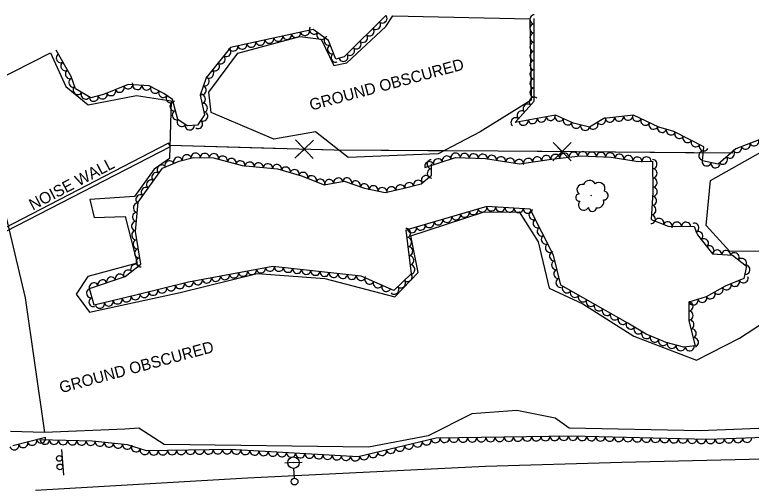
# Model space of a CAD drawing. Extents: x 1722896 to 1754269, y 648279 to 666297.
# Drawn here: x 1734282.4 to 1734603.8, y 650017.4 to 650222.7 of the extents above; entities that cross this region are included whole.
import ezdxf

# ---------------------------------------------------------------- set-up
doc = ezdxf.new("R2010")
doc.units = 0
for name, color, linetype in [('DESIGN - CENTERLINE - Proposed Text', 7, 'Continuous'), ('DESIGN - PUBLIC HEARING - Shapes', 7, 'Continuous'), ('DESIGN - SCRATCH - User 1', 7, 'Continuous'), ('SURVEY - CENTERLINE - Preliminary', 7, 'Continuous'), ('SURVEY - CENTERLINE - Preliminary Text', 7, 'Continuous'), ('SURVEY - DTM - Breaklines', 7, 'Continuous'), ('SURVEY - VEGETATION - Features with Text', 7, 'Continuous')]:
    doc.layers.add(name, color=color, linetype=linetype)

msp = doc.modelspace()

# ---------------------------------------------------------------- linework, layer by layer
at = {"layer": 'DESIGN - CENTERLINE - Proposed Text'}
for points in [[(1734350.11, 650165.86), (1734421.82, 650163.79), (1734493.32, 650163.28), (1734595.69, 650162.52)], [(1734350.11, 650165.86), (1734400.09, 650164.42)], [(1734412.8, 650167.95), (1734404.67, 650160.19), (1734408.79, 650164.07), (1734404.91, 650168.18), (1734412.57, 650159.96)], [(1734525.21, 650166.94), (1734517.25, 650159), (1734521.28, 650162.97), (1734517.31, 650167), (1734525.15, 650158.94)], [(1734416.19, 650163.95), (1734421.82, 650163.79), (1734462.58, 650163.5)], [(1734462.58, 650163.5), (1734493.32, 650163.28), (1734512.58, 650163.14)], [(1734528.68, 650163.02), (1734575.08, 650162.67)], [(1734575.08, 650162.67), (1734595.69, 650162.52)]]:
    msp.add_lwpolyline(points, dxfattribs=at)
at = {"layer": 'DESIGN - PUBLIC HEARING - Shapes'}
msp.add_line((1734302.79, 650033.05), (1734303.62, 650021.89), dxfattribs=at)
for centre in [(1734301.85, 650029.15), (1734302.13, 650025.41)]:
    msp.add_circle(centre, 1.25, dxfattribs=at)
at = {"layer": 'DESIGN - SCRATCH - User 1'}
msp.add_lwpolyline([(1734278.65, 650128.23), (1734350.43, 650165.22), (1734349.5, 650166.68), (1734277.88, 650129.54), (1734277.89, 650129.51)], dxfattribs=at)
at = {"layer": 'SURVEY - CENTERLINE - Preliminary'}
for points in [[(1734507.17, 650220.94), (1734507.79, 650185.46), (1734485.42, 650171.57), (1734467.19, 650162), (1734427.89, 650160.43), (1734413.7, 650171.62), (1734395.41, 650168.44), (1734368.17, 650180.08), (1734367.15, 650188.9), (1734379.68, 650205.91), (1734406.73, 650213.24), (1734416.04, 650212.08), (1734421.61, 650200.52), (1734427.27, 650201.73), (1734444.32, 650217.65), (1734447.4, 650222.3), (1734507.17, 650220.94)], [(1734265.26, 650189.55), (1734298.02, 650206.14), (1734304.66, 650191.41), (1734314.46, 650183.45), (1734335.51, 650187.51), (1734350.59, 650185.1), (1734349.92, 650160.03), (1734343.19, 650155.29), (1734334.67, 650143.37), (1734315.22, 650142.17), (1734317.05, 650134.22), (1734330.52, 650134.7), (1734335.79, 650114.3), (1734314.33, 650108.58), (1734309.15, 650100.74), (1734315.01, 650092.97), (1734354.58, 650101.57), (1734388.23, 650109.88), (1734417.77, 650107.69), (1734448.19, 650099.57), (1734458.39, 650110.28), (1734455.25, 650126.28), (1734486.8, 650136.62), (1734502.54, 650136.79), (1734510.82, 650123.69), (1734515.66, 650103.38), (1734530.24, 650096.58), (1734552.49, 650082.48), (1734579.9, 650072.03), (1734598.61, 650081.67), (1734620.81, 650096.07)], [(1733616.24, 650102.67), (1733750.82, 650119.57), (1733901.63, 650127.49), (1734004.1, 650131.83), (1734099.84, 650139.55), (1734077.61, 650095.37), (1734095.06, 650089.3), (1734108.26, 650094.81), (1734157.6, 650100.39), (1734173.27, 650123.92), (1734225.18, 650129.07), (1734212.49, 650161.95), (1734265.48, 650189.59), (1734286.97, 650099.14), (1734295.33, 650040.48)], [(1734633.19, 650119.76), (1734594.41, 650119.39), (1734584.16, 650130.81), (1734586.02, 650150.42), (1734607.92, 650162.76)], [(1734636.39, 650043.42), (1734581.5, 650041.21), (1734524.29, 650042.39), (1734518.15, 650046.68), (1734501.44, 650050.03), (1734481.81, 650048.65), (1734462.74, 650038.95), (1734436.8, 650034.02), (1734347.54, 650035.21), (1734336.57, 650042.36), (1734330.5, 650041.85), (1734295.33, 650040.48), (1734280.5, 650040.83)], [(1734295.33, 650040.48), (1734280.5, 650040.83)]]:
    msp.add_lwpolyline(points, dxfattribs=at)
at = {"layer": 'SURVEY - CENTERLINE - Preliminary Text'}
msp.add_lwpolyline([(1734291.44, 650015.33), (1734383.99, 650020.59), (1734487.88, 650025.81), (1734547.23, 650027.48), (1734615.28, 650029.07), (1734681.43, 650030.41), (1734697.39, 650046.1), (1734703.36, 650046.01), (1734707.33, 650043.03)], dxfattribs=at)
at = {"layer": 'SURVEY - DTM - Breaklines'}
for p, q in [((1734404.04, 650027.28), (1734407.79, 650027.47)), ((1734404.04, 650027.28), (1734400.3, 650027.08)), ((1734404.4, 650020.54), (1734404.17, 650024.78))]:
    msp.add_line(p, q, dxfattribs=at)
for centre, radius in [((1734404.04, 650027.28), 2.5), ((1734404.48, 650019.04), 1.5)]:
    msp.add_circle(centre, radius, dxfattribs=at)
at = {"layer": 'SURVEY - VEGETATION - Features with Text'}
for points in [[(1734444.34, 650222.46), (1734426.16, 650204.37), (1734422.55, 650203.39), (1734419.25, 650211.51), (1734412.63, 650216.35), (1734376.49, 650208.46), (1734365.87, 650195.25), (1734363.35, 650187.58), (1734365.23, 650179.11), (1734362.17, 650174.55), (1734357.62, 650174.28), (1734353.51, 650176.95), (1734351.21, 650185.71), (1734347.38, 650188.4), (1734341.07, 650191.68), (1734331.96, 650192.23), (1734321.08, 650187.96), (1734315.54, 650186.49), (1734308.88, 650190.36), (1734306.96, 650195.79), (1734300.46, 650207.22)], [(1734609.78, 650169.2), (1734597.03, 650164.28), (1734589.3, 650157.56), (1734582.56, 650159.05), (1734583.14, 650165.15), (1734570.06, 650171.8), (1734563.47, 650173.6), (1734552.35, 650178.86), (1734539.41, 650177.47), (1734533.21, 650173.65), (1734526.22, 650175.35), (1734518.39, 650178.89), (1734500.69, 650175.69), (1734509.07, 650185.08), (1734509.06, 650221.04)], [(1734461.37, 650156.11), (1734474.72, 650160.49), (1734487.75, 650159.96), (1734502.68, 650157.61), (1734516.65, 650159.76), (1734529.28, 650161.18), (1734542.59, 650160.56), (1734554.46, 650158.71), (1734560.75, 650158.87), (1734560.86, 650145.32), (1734560.04, 650133.44), (1734567.47, 650130.43), (1734578.84, 650130.29), (1734580.36, 650126.64), (1734586.84, 650118.35), (1734595.55, 650117.75), (1734601.66, 650112.99), (1734600.48, 650107.66), (1734592.4, 650104.32), (1734584.13, 650099.59), (1734576.51, 650097.37), (1734576.47, 650089.1), (1734579.28, 650078.24), (1734574.33, 650077.64), (1734566.63, 650079.71), (1734557.87, 650083.3), (1734549.88, 650088.21), (1734520.68, 650104.76), (1734517.5, 650117.79), (1734507.31, 650137.94), (1734488.41, 650139.12), (1734453.1, 650128.73), (1734455.31, 650109.61), (1734447.74, 650102.4), (1734433.56, 650108.69), (1734394.97, 650112.94), (1734358.21, 650106.02), (1734335.88, 650100.45), (1734317.03, 650095.96), (1734315.07, 650103.23), (1734330.62, 650108.51), (1734337.35, 650113.82), (1734335.03, 650128.2), (1734336.28, 650140.96), (1734346.94, 650155.81), (1734354.1, 650158.87), (1734360.37, 650160.49), (1734369.1, 650160.28), (1734381.61, 650156.9), (1734397.1, 650155.42), (1734407.54, 650152.38), (1734417.39, 650148.52), (1734426.21, 650150.09), (1734435.03, 650147.04), (1734444.06, 650145.17), (1734452.36, 650146.99), (1734459.77, 650148.98), (1734464.27, 650152.72), (1734464.2, 650157.67)], [(1734752.61, 650127.2), (1734746.08, 650087.38), (1734731.17, 650065.81), (1734705.76, 650067.35), (1734686.68, 650067.93), (1734677.24, 650055.02), (1734661.1, 650044.85), (1734638.18, 650039.28), (1734584.84, 650037.42), (1734525.39, 650038.91), (1734466.3, 650037.91), (1734432.27, 650029.83), (1734376.39, 650033.04), (1734339.83, 650032.44), (1734331.57, 650035.06), (1734316.22, 650036.68), (1734293.27, 650037.27)], [(1734295.8, 650038.25), (1734281.54, 650034.56)]]:
    msp.add_lwpolyline(points, dxfattribs=at)
msp.add_circle((1734533.97, 650143.85), 0.0813, dxfattribs=at)
for centre, radius, start, end in [((1734533.17, 650147.79), 2.66, 24.2071, 161.7314), ((1734537.32, 650146.88), 2.64, 335.103, 130.9414), ((1734530.05, 650146.37), 2.33, 75.1544, 231.9433), ((1734528.82, 650142.94), 1.6, 97.2705, 276.0162), ((1734539.39, 650143.85), 1.95, 265.3559, 80.3561), ((1734530.7, 650139.78), 2.33, 137.2912, 330.7109), ((1734536.9, 650140.97), 2.51, 255.1969, 22.0426), ((1734534.49, 650138.63), 1.77, 179.9099, 357.229)]:
    msp.add_arc(centre, radius, start, end, dxfattribs=at)
for centre, major_axis in [((1734442.92, 650221.05), (-1.42, -1.41)), ((1734509.06, 650220.73), (0, 2)), ((1734412.91, 650216.15), (-1.61, 1.18)), ((1734440.09, 650218.22), (-1.42, -1.41)), ((1734509.06, 650216.73), (0, 2)), ((1734401.24, 650213.86), (-1.95, -0.43)), ((1734405.15, 650214.72), (-1.95, -0.43)), ((1734409.06, 650215.57), (-1.95, -0.43)), ((1734416.14, 650213.78), (-1.61, 1.18)), ((1734434.42, 650212.58), (-1.42, -1.41)), ((1734437.25, 650215.4), (-1.42, -1.41)), ((1734509.06, 650212.73), (0, 2)), ((1734385.61, 650210.45), (-1.95, -0.43)), ((1734389.52, 650211.31), (-1.95, -0.43)), ((1734393.43, 650212.16), (-1.95, -0.43)), ((1734397.34, 650213.01), (-1.95, -0.43)), ((1734419.31, 650211.38), (-0.75, 1.85)), ((1734431.58, 650209.76), (-1.42, -1.41)), ((1734509.06, 650208.73), (0, 2)), ((1734374.82, 650206.39), (-1.25, -1.56)), ((1734377.8, 650208.75), (-1.95, -0.43)), ((1734381.7, 650209.6), (-1.95, -0.43)), ((1734420.81, 650207.67), (-0.75, 1.85)), ((1734428.74, 650206.94), (-1.42, -1.41)), ((1734302.44, 650203.75), (-0.99, 1.74)), ((1734372.31, 650203.27), (-1.25, -1.56)), ((1734422.32, 650203.96), (-0.75, 1.85)), ((1734425.82, 650204.27), (-1.93, -0.52)), ((1734509.06, 650204.73), (0, 2)), ((1734304.41, 650200.27), (-0.99, 1.74)), ((1734369.81, 650200.15), (-1.25, -1.56)), ((1734509.07, 650200.73), (0, 2)), ((1734306.39, 650196.79), (-0.99, 1.74)), ((1734367.3, 650197.04), (-1.25, -1.56)), ((1734509.07, 650196.73), (0, 2)), ((1734307.91, 650193.11), (-0.67, 1.89)), ((1734365.34, 650193.62), (-0.62, -1.9)), ((1734509.07, 650192.73), (0, 2)), ((1734328.21, 650190.76), (-1.86, -0.73)), ((1734331.93, 650192.22), (-1.86, -0.73)), ((1734335.92, 650191.99), (-2, 0.12)), ((1734339.91, 650191.75), (-2, 0.12)), ((1734343.59, 650190.37), (-1.77, 0.92)), ((1734364.09, 650189.82), (-0.62, -1.9)), ((1734309.82, 650189.81), (-1.73, 1)), ((1734313.28, 650187.81), (-1.73, 1)), ((1734320.75, 650187.87), (-1.93, -0.51)), ((1734324.48, 650189.3), (-1.86, -0.73)), ((1734347.14, 650188.52), (-1.77, 0.92)), ((1734363.71, 650185.98), (0.43, -1.95)), ((1734509.07, 650188.73), (0, 2)), ((1734316.88, 650186.85), (-1.93, -0.51)), ((1734350.43, 650186.26), (-1.64, 1.15)), ((1734508.84, 650184.82), (1.33, 1.49)), ((1734351.98, 650182.76), (-0.51, 1.93)), ((1734364.58, 650182.08), (0.43, -1.95)), ((1734506.17, 650181.83), (1.33, 1.49)), ((1734353, 650178.89), (-0.51, 1.93)), ((1734364.7, 650178.31), (-1.11, -1.66)), ((1734503.51, 650178.85), (1.33, 1.49)), ((1734516.21, 650178.5), (-1.97, -0.36)), ((1734520.02, 650178.16), (-1.82, 0.82)), ((1734550.07, 650178.61), (-1.99, -0.21)), ((1734553.89, 650178.13), (-1.81, 0.86)), ((1734355.18, 650175.87), (-1.68, 1.09)), ((1734362.47, 650174.99), (-1.11, -1.66)), ((1734500.85, 650175.86), (1.33, 1.49)), ((1734504.4, 650176.36), (-1.97, -0.36)), ((1734508.34, 650177.08), (-1.97, -0.36)), ((1734512.28, 650177.79), (-1.97, -0.36)), ((1734523.66, 650176.51), (-1.82, 0.82)), ((1734527.38, 650175.07), (-1.94, 0.47)), ((1734534.91, 650174.7), (-1.7, -1.05)), ((1734538.32, 650176.79), (-1.7, -1.05)), ((1734542.11, 650177.76), (-1.99, -0.21)), ((1734546.09, 650178.18), (-1.99, -0.21)), ((1734557.5, 650176.42), (-1.81, 0.86)), ((1734561.12, 650174.71), (-1.81, 0.86)), ((1734358.71, 650174.35), (-2, -0.12)), ((1734531.26, 650174.12), (-1.94, 0.47)), ((1734564.82, 650173.23), (-1.93, 0.53)), ((1734568.68, 650172.18), (-1.93, 0.53)), ((1734572.35, 650170.64), (-1.78, 0.91)), ((1734575.92, 650168.82), (-1.78, 0.91)), ((1734579.48, 650167.01), (-1.78, 0.91)), ((1734583.05, 650165.2), (-1.78, 0.91)), ((1734601.35, 650165.94), (-1.87, -0.72)), ((1734605.08, 650167.39), (-1.87, -0.72)), ((1734361.34, 650160.47), (2, -0.05)), ((1734474.68, 650160.47), (1.9, 0.62)), ((1734522.28, 650160.39), (1.99, 0.22)), ((1734526.25, 650160.84), (1.99, 0.22)), ((1734530.23, 650161.13), (2, -0.09)), ((1734534.23, 650160.95), (2, -0.09)), ((1734538.22, 650160.76), (2, -0.09)), ((1734542.22, 650160.58), (2, -0.09)), ((1734582.77, 650161.27), (0.19, 1.99)), ((1734594.48, 650162.06), (-1.51, -1.31)), ((1734597.61, 650164.5), (-1.87, -0.72)), ((1734349.92, 650157.08), (1.84, 0.78)), ((1734353.6, 650158.65), (1.84, 0.78)), ((1734357.44, 650159.73), (1.94, 0.5)), ((1734365.34, 650160.37), (2, -0.05)), ((1734369.33, 650160.22), (1.93, -0.52)), ((1734373.2, 650159.17), (1.93, -0.52)), ((1734377.06, 650158.13), (1.93, -0.52)), ((1734380.92, 650157.09), (1.93, -0.52)), ((1734464.2, 650157.46), (-0.03, 2)), ((1734467.07, 650157.98), (1.9, 0.62)), ((1734470.88, 650159.22), (1.9, 0.62)), ((1734478.67, 650160.33), (2, -0.08)), ((1734482.67, 650160.16), (2, -0.08)), ((1734486.66, 650160), (2, -0.08)), ((1734490.63, 650159.51), (1.98, -0.31)), ((1734494.58, 650158.88), (1.98, -0.31)), ((1734498.53, 650158.26), (1.98, -0.31)), ((1734502.48, 650157.64), (1.98, -0.31)), ((1734506.43, 650158.18), (1.98, 0.3)), ((1734510.39, 650158.79), (1.98, 0.3)), ((1734514.34, 650159.4), (1.98, 0.3)), ((1734518.3, 650159.94), (1.99, 0.22)), ((1734546.18, 650160), (1.98, -0.31)), ((1734550.13, 650159.39), (1.98, -0.31)), ((1734554.08, 650158.77), (1.98, -0.31)), ((1734558.08, 650158.8), (2, 0.05)), ((1734560.76, 650157.54), (0.02, -2)), ((1734591.46, 650159.44), (-1.51, -1.31)), ((1734346.49, 650155.2), (1.17, 1.63)), ((1734384.88, 650156.59), (1.99, -0.19)), ((1734388.86, 650156.21), (1.99, -0.19)), ((1734392.84, 650155.83), (1.99, -0.19)), ((1734396.82, 650155.45), (1.99, -0.19)), ((1734400.67, 650154.38), (1.92, -0.56)), ((1734463.27, 650156.73), (1.9, 0.62)), ((1734584.29, 650158.67), (-1.95, 0.43)), ((1734588.19, 650157.8), (-1.95, 0.43)), ((1734344.16, 650151.95), (1.17, 1.63)), ((1734404.51, 650153.26), (1.92, -0.56)), ((1734408.33, 650152.07), (1.86, -0.73)), ((1734412.06, 650150.61), (1.86, -0.73)), ((1734461.76, 650150.63), (1.54, 1.28)), ((1734464.26, 650153.46), (-0.03, 2)), ((1734560.79, 650153.54), (0.02, -2)), ((1734341.83, 650148.7), (1.17, 1.63)), ((1734415.78, 650149.15), (1.86, -0.73)), ((1734419.63, 650148.92), (1.97, 0.35)), ((1734423.56, 650149.62), (1.97, 0.35)), ((1734427.45, 650149.66), (1.89, -0.65)), ((1734431.23, 650148.35), (1.89, -0.65)), ((1734454.54, 650147.57), (1.93, 0.52)), ((1734458.4, 650148.62), (1.93, 0.52)), ((1734560.83, 650149.54), (0.02, -2)), ((1734339.5, 650145.44), (1.17, 1.63)), ((1734435.01, 650147.04), (1.89, -0.65)), ((1734438.93, 650146.23), (1.96, -0.41)), ((1734442.84, 650145.42), (1.96, -0.41)), ((1734446.75, 650145.76), (1.95, 0.43)), ((1734450.66, 650146.61), (1.95, 0.43)), ((1734560.86, 650145.54), (0.02, -2)), ((1734337.17, 650142.19), (1.17, 1.63)), ((1734560.6, 650141.55), (-0.14, -2)), ((1734336.04, 650138.49), (0.2, 1.99)), ((1734478.74, 650136.27), (-1.92, -0.56)), ((1734482.58, 650137.4), (-1.92, -0.56)), ((1734486.42, 650138.53), (-1.92, -0.56)), ((1734490.33, 650139), (-2, 0.12)), ((1734494.32, 650138.75), (-2, 0.12)), ((1734498.31, 650138.5), (-2, 0.12)), ((1734502.31, 650138.25), (-2, 0.12)), ((1734506.3, 650138), (-2, 0.12)), ((1734508.66, 650135.27), (-0.9, 1.78)), ((1734560.32, 650137.56), (-0.14, -2)), ((1734335.65, 650134.51), (0.2, 1.99)), ((1734467.23, 650132.89), (-1.92, -0.56)), ((1734471.07, 650134.02), (-1.92, -0.56)), ((1734474.91, 650135.15), (-1.92, -0.56)), ((1734510.46, 650131.7), (-0.9, 1.78)), ((1734560.05, 650133.57), (-0.14, -2)), ((1734563.63, 650131.99), (1.85, -0.75)), ((1734335.25, 650130.53), (0.2, 1.99)), ((1734459.56, 650130.63), (-1.92, -0.56)), ((1734463.39, 650131.76), (-1.92, -0.56)), ((1734567.34, 650130.49), (1.85, -0.75)), ((1734571.33, 650130.38), (2, -0.03)), ((1734575.33, 650130.33), (2, -0.03)), ((1734579.03, 650129.84), (0.77, -1.85)), ((1734335.29, 650126.56), (-0.32, 1.97)), ((1734453.24, 650127.47), (0.23, -1.99)), ((1734455.72, 650129.5), (-1.92, -0.56)), ((1734512.27, 650128.13), (-0.9, 1.78)), ((1734580.69, 650126.22), (1.23, -1.58)), ((1734335.93, 650122.61), (-0.32, 1.97)), ((1734453.7, 650123.5), (0.23, -1.99)), ((1734514.07, 650124.56), (-0.9, 1.78)), ((1734583.15, 650123.07), (1.23, -1.58)), ((1734336.57, 650118.66), (-0.32, 1.97)), ((1734454.16, 650119.52), (0.23, -1.99)), ((1734515.88, 650120.99), (-0.9, 1.78)), ((1734585.61, 650119.91), (1.23, -1.58)), ((1734454.62, 650115.55), (0.23, -1.99)), ((1734517.6, 650117.39), (-0.47, 1.94)), ((1734588.85, 650118.21), (2, -0.14)), ((1734592.84, 650117.94), (2, -0.14)), ((1734596.56, 650116.96), (1.58, -1.23)), ((1734337.2, 650114.72), (-0.32, 1.97)), ((1734518.54, 650113.51), (-0.47, 1.94)), ((1734599.72, 650114.51), (1.58, -1.23)), ((1734331.78, 650109.42), (1.57, 1.24)), ((1734334.92, 650111.9), (1.57, 1.24)), ((1734385.89, 650111.23), (-1.97, -0.37)), ((1734389.83, 650111.97), (-1.97, -0.37)), ((1734393.76, 650112.71), (-1.97, -0.37)), ((1734397.72, 650112.64), (-1.99, 0.22)), ((1734401.69, 650112.2), (-1.99, 0.22)), ((1734405.67, 650111.76), (-1.99, 0.22)), ((1734409.65, 650111.32), (-1.99, 0.22)), ((1734413.62, 650110.89), (-1.99, 0.22)), ((1734455.08, 650111.58), (0.23, -1.99)), ((1734519.49, 650109.62), (-0.47, 1.94)), ((1734601.33, 650111.49), (-0.43, -1.95)), ((1734324.45, 650106.41), (1.89, 0.64)), ((1734328.24, 650107.7), (1.89, 0.64)), ((1734366.24, 650107.53), (-1.97, -0.37)), ((1734370.17, 650108.27), (-1.97, -0.37)), ((1734374.1, 650109.01), (-1.97, -0.37)), ((1734378.03, 650109.75), (-1.97, -0.37)), ((1734381.96, 650110.49), (-1.97, -0.37)), ((1734417.6, 650110.45), (-1.99, 0.22)), ((1734421.57, 650110.01), (-1.99, 0.22)), ((1734425.55, 650109.57), (-1.99, 0.22)), ((1734429.53, 650109.14), (-1.99, 0.22)), ((1734433.5, 650108.7), (-1.99, 0.22)), ((1734437.16, 650107.09), (-1.83, 0.81)), ((1734453.85, 650108.22), (-1.45, -1.38)), ((1734600.41, 650107.63), (-1.85, -0.76)), ((1734316.87, 650103.84), (1.89, 0.64)), ((1734320.66, 650105.13), (1.89, 0.64)), ((1734350.61, 650104.12), (-1.94, -0.48)), ((1734354.49, 650105.09), (-1.94, -0.48)), ((1734358.38, 650106.05), (-1.97, -0.37)), ((1734362.31, 650106.79), (-1.97, -0.37)), ((1734440.82, 650105.47), (-1.83, 0.81)), ((1734444.48, 650103.85), (-1.83, 0.81)), ((1734450.95, 650105.46), (-1.45, -1.38)), ((1734520.44, 650105.73), (-0.47, 1.94)), ((1734593.02, 650104.57), (-1.85, -0.76)), ((1734596.72, 650106.1), (-1.85, -0.76)), ((1734315.61, 650101.21), (-0.52, 1.93)), ((1734338.97, 650101.22), (-1.94, -0.48)), ((1734342.85, 650102.19), (-1.94, -0.48)), ((1734346.73, 650103.16), (-1.94, -0.48)), ((1734448.05, 650102.7), (-1.45, -1.38)), ((1734523.29, 650103.28), (-1.74, 0.99)), ((1734526.77, 650101.31), (-1.74, 0.99)), ((1734586.04, 650100.68), (-1.74, -0.99)), ((1734589.51, 650102.67), (-1.74, -0.99)), ((1734316.66, 650097.34), (-0.52, 1.93)), ((1734327.31, 650098.4), (-1.95, -0.46)), ((1734331.2, 650099.33), (-1.95, -0.46)), ((1734335.09, 650100.26), (-1.95, -0.46)), ((1734530.25, 650099.34), (-1.74, 0.99)), ((1734533.73, 650097.37), (-1.74, 0.99)), ((1734578.56, 650097.97), (-1.92, -0.56)), ((1734582.4, 650099.09), (-1.92, -0.56)), ((1734319.52, 650096.55), (-1.95, -0.46)), ((1734323.41, 650097.48), (-1.95, -0.46)), ((1734537.21, 650095.39), (-1.74, 0.99)), ((1734576.5, 650095.5), (-0.01, -2)), ((1734540.69, 650093.42), (-1.74, 0.99)), ((1734544.17, 650091.45), (-1.74, 0.99)), ((1734576.48, 650091.5), (-0.01, -2)), ((1734547.65, 650089.48), (-1.74, 0.99)), ((1734551.1, 650087.46), (-1.7, 1.05)), ((1734576.87, 650087.56), (0.5, -1.94)), ((1734554.51, 650085.37), (-1.7, 1.05)), ((1734577.87, 650083.68), (0.5, -1.94)), ((1734557.92, 650083.28), (-1.85, 0.76)), ((1734561.62, 650081.76), (-1.85, 0.76)), ((1734565.32, 650080.25), (-1.85, 0.76)), ((1734569.13, 650079.04), (-1.93, 0.52)), ((1734578.87, 650079.81), (0.5, -1.94)), ((1734572.99, 650078), (-1.93, 0.52)), ((1734576.92, 650077.95), (-1.99, -0.24)), ((1734289.99, 650036.74), (-1.94, -0.5)), ((1734293.86, 650037.75), (-1.94, -0.5)), ((1734295.55, 650037.21), (-2, 0.05)), ((1734299.55, 650037.11), (-2, 0.05)), ((1734303.55, 650037), (-2, 0.05)), ((1734462.12, 650036.91), (-1.95, -0.46)), ((1734466.02, 650037.84), (-1.95, -0.46)), ((1734470.01, 650037.97), (-2, -0.03)), ((1734474.01, 650038.04), (-2, -0.03)), ((1734478.01, 650038.1), (-2, -0.03)), ((1734482.01, 650038.17), (-2, -0.03)), ((1734486, 650038.24), (-2, -0.03)), ((1734490, 650038.31), (-2, -0.03)), ((1734494, 650038.38), (-2, -0.03)), ((1734498, 650038.44), (-2, -0.03)), ((1734502, 650038.51), (-2, -0.03)), ((1734506, 650038.58), (-2, -0.03)), ((1734510, 650038.65), (-2, -0.03)), ((1734514, 650038.71), (-2, -0.03)), ((1734518, 650038.78), (-2, -0.03)), ((1734522, 650038.85), (-2, -0.03)), ((1734526, 650038.89), (-2, 0.05)), ((1734530, 650038.79), (-2, 0.05)), ((1734534, 650038.69), (-2, 0.05)), ((1734538, 650038.59), (-2, 0.05)), ((1734541.99, 650038.49), (-2, 0.05)), ((1734545.99, 650038.39), (-2, 0.05)), ((1734549.99, 650038.29), (-2, 0.05)), ((1734553.99, 650038.19), (-2, 0.05)), ((1734557.99, 650038.09), (-2, 0.05)), ((1734561.99, 650037.99), (-2, 0.05)), ((1734565.99, 650037.89), (-2, 0.05)), ((1734569.99, 650037.79), (-2, 0.05)), ((1734573.98, 650037.69), (-2, 0.05)), ((1734577.98, 650037.59), (-2, 0.05)), ((1734581.98, 650037.49), (-2, 0.05)), ((1734585.98, 650037.46), (-2, -0.07)), ((1734589.98, 650037.6), (-2, -0.07)), ((1734593.98, 650037.74), (-2, -0.07)), ((1734597.97, 650037.88), (-2, -0.07)), ((1734601.97, 650038.02), (-2, -0.07)), ((1734282.24, 650034.74), (-1.94, -0.5)), ((1734286.12, 650035.74), (-1.94, -0.5)), ((1734307.54, 650036.9), (-2, 0.05)), ((1734311.54, 650036.8), (-2, 0.05)), ((1734315.54, 650036.69), (-2, 0.05)), ((1734319.52, 650036.33), (-1.99, 0.21)), ((1734323.5, 650035.91), (-1.99, 0.21)), ((1734327.48, 650035.49), (-1.99, 0.21)), ((1734331.46, 650035.07), (-1.99, 0.21)), ((1734335.27, 650033.88), (-1.91, 0.61)), ((1734450.45, 650034.14), (-1.95, -0.46)), ((1734454.34, 650035.07), (-1.95, -0.46)), ((1734458.23, 650035.99), (-1.95, -0.46)), ((1734339.09, 650032.67), (-1.91, 0.61)), ((1734343.05, 650032.49), (-2, -0.03)), ((1734347.05, 650032.55), (-2, -0.03)), ((1734351.05, 650032.62), (-2, -0.03)), ((1734355.05, 650032.69), (-2, -0.03)), ((1734359.05, 650032.75), (-2, -0.03)), ((1734363.05, 650032.82), (-2, -0.03)), ((1734367.05, 650032.88), (-2, -0.03)), ((1734371.05, 650032.95), (-2, -0.03)), ((1734375.04, 650033.01), (-2, -0.03)), ((1734379.04, 650032.88), (-2, 0.11)), ((1734383.03, 650032.65), (-2, 0.11)), ((1734387.03, 650032.43), (-2, 0.11)), ((1734391.02, 650032.2), (-2, 0.11)), ((1734395.01, 650031.97), (-2, 0.11)), ((1734399.01, 650031.74), (-2, 0.11)), ((1734403, 650031.51), (-2, 0.11)), ((1734406.99, 650031.28), (-2, 0.11)), ((1734410.99, 650031.05), (-2, 0.11)), ((1734414.98, 650030.82), (-2, 0.11)), ((1734418.97, 650030.59), (-2, 0.11)), ((1734434.88, 650030.45), (-1.95, -0.46)), ((1734438.77, 650031.37), (-1.95, -0.46)), ((1734442.66, 650032.3), (-1.95, -0.46)), ((1734446.56, 650033.22), (-1.95, -0.46)), ((1734422.97, 650030.36), (-2, 0.11)), ((1734426.96, 650030.13), (-2, 0.11)), ((1734430.95, 650029.9), (-2, 0.11))]:
    msp.add_ellipse(centre, major_axis=major_axis, ratio=0.940188, start_param=0, end_param=3.141593, dxfattribs=at)

# ---------------------------------------------------------------- texts
at = {"layer": 'DESIGN - SCRATCH - User 1'}
msp.add_text('NOISE WALL', height=5, rotation=27.6658, dxfattribs=at).set_placement((1734290.27, 650137.23))
at = {"layer": 'SURVEY - CENTERLINE - Preliminary'}
for rotation, p in [(15.0833, (1734411.75, 650180.85)), (15.0878, (1734302.61, 650057.56))]:
    msp.add_text('GROUND OBSCURED', height=5, rotation=rotation, dxfattribs=at).set_placement(p)

doc.saveas('drawing.dxf')
